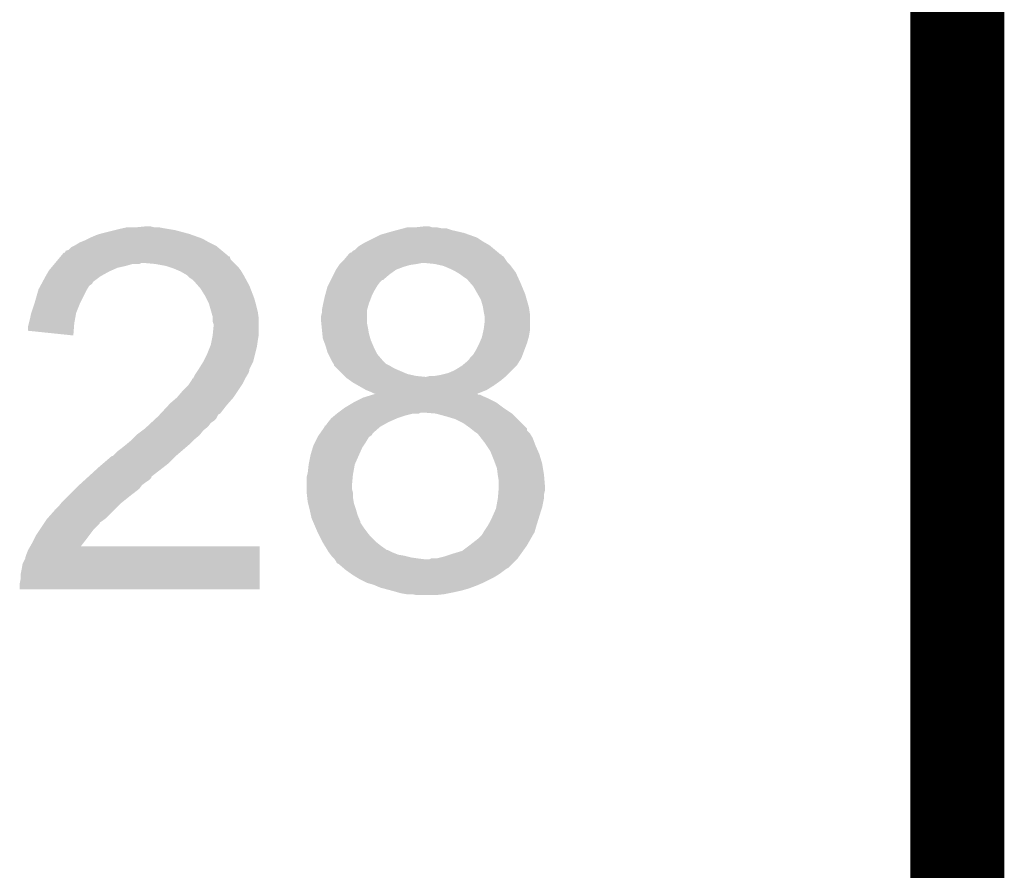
# Model space of a CAD drawing. Extents: x -9 to 122, y -9 to 65.
# Tile 284 of 308: x 118.97 to 121.63, y 33.11 to 35.4. Entities that reach past the tile are written whole.
import ezdxf

# ---------------------------------------------------------------- set-up
doc = ezdxf.new("R2010")
doc.units = 0
doc.layers.add('CLICKER_4_FOR_R7FA4M2A_V100_GKO', color=14, linetype='CONTINUOUS')
doc.layers.add('CLICKER_4_FOR_R7FA4M2A_V100_GTO', color=12, linetype='CONTINUOUS')

msp = doc.modelspace()

# ---------------------------------------------------------------- linework, layer by layer
at = {"layer": 'CLICKER_4_FOR_R7FA4M2A_V100_GKO', "const_width": 0.254}
msp.add_lwpolyline([(121.5009, -4.96062), (121.5009, 60.833)], dxfattribs=at)
at = {"layer": 'CLICKER_4_FOR_R7FA4M2A_V100_GTO'}
for points in [[(119.19712, 34.82848), (119.2276, 34.8361), (119.418736, 34.82848), (119.39016, 34.8361)], [(119.2276, 34.8361), (119.23776, 34.83864), (119.39016, 34.8361), (119.37492, 34.83864)], [(119.23776, 34.83864), (119.24919, 34.84118), (119.37492, 34.83864), (119.35968, 34.84118)], [(119.24919, 34.84118), (119.260622, 34.84372), (119.35968, 34.84118), (119.346982, 34.84372)], [(119.28602, 34.84372), (119.311418, 34.84626), (119.334282, 34.84372), (119.324122, 34.84626)], [(119.96165, 34.828478), (119.97944, 34.83356), (120.16994, 34.828478), (120.14793, 34.83356)], [(119.97944, 34.83356), (119.988972, 34.836102), (120.14793, 34.83356), (120.13692, 34.836102)], [(119.988972, 34.836102), (120.008008, 34.841178), (120.13692, 34.836102), (120.121682, 34.841178)], [(120.008008, 34.841178), (120.008016, 34.84118), (120.121682, 34.841178), (120.108982, 34.84118)], [(120.008016, 34.84118), (120.017542, 34.84372), (120.108982, 34.84118), (120.096282, 34.84372)], [(120.0404, 34.84372), (120.063242, 34.846258), (120.083584, 34.84372), (120.075962, 34.846258)], [(120.063242, 34.846258), (120.063262, 34.84626), (120.075962, 34.846258), (120.063262, 34.84626)], [(119.133618, 34.80308), (119.14632, 34.80816), (119.4816, 34.80308), (119.472712, 34.80816)], [(119.14632, 34.80816), (119.15648, 34.81324), (119.472712, 34.80816), (119.463822, 34.81324)], [(119.15648, 34.81324), (119.16156, 34.81578), (119.463822, 34.81324), (119.45671, 34.81578)], [(119.16156, 34.81578), (119.17934, 34.823402), (119.45671, 34.81578), (119.435368, 34.823402)], [(119.17934, 34.823402), (119.188226, 34.82594), (119.435368, 34.823402), (119.42826, 34.82594)], [(119.188226, 34.82594), (119.19712, 34.82848), (119.42826, 34.82594), (119.418736, 34.82848)], [(119.90324, 34.80308), (119.908322, 34.805622), (120.225186, 34.80308), (120.220738, 34.805622)], [(119.908322, 34.805622), (119.928634, 34.815778), (120.220738, 34.805622), (120.205502, 34.815778)], [(119.928634, 34.815778), (119.943882, 34.823402), (120.205502, 34.815778), (120.184154, 34.823402)], [(119.943882, 34.823402), (119.96165, 34.828478), (120.184154, 34.823402), (120.16994, 34.828478)], [(119.092986, 34.775154), (119.095528, 34.78022), (119.52324, 34.775154), (119.51716, 34.78022)], [(119.095528, 34.78022), (119.103142, 34.782764), (119.51716, 34.78022), (119.514108, 34.782764)], [(119.103142, 34.782764), (119.110764, 34.790382), (119.514108, 34.782764), (119.504964, 34.790382)], [(119.110764, 34.790382), (119.115838, 34.79292), (119.504964, 34.790382), (119.501918, 34.79292)], [(119.115838, 34.79292), (119.120918, 34.79546), (119.501918, 34.79292), (119.49684, 34.79546)], [(119.120918, 34.79546), (119.133618, 34.80308), (119.49684, 34.79546), (119.4816, 34.80308)], [(119.865146, 34.775146), (119.870224, 34.780222), (120.262902, 34.775146), (120.25681, 34.780222)], [(119.870224, 34.780222), (119.8753, 34.782762), (120.25681, 34.780222), (120.25376, 34.782762)], [(119.8753, 34.782762), (119.88292, 34.79038), (120.25376, 34.782762), (120.244616, 34.79038)], [(119.88292, 34.79038), (119.890538, 34.79546), (120.244616, 34.79038), (120.238518, 34.79546)], [(119.890538, 34.79546), (119.90324, 34.80308), (120.238518, 34.79546), (120.225186, 34.80308)], [(119.066734, 34.7472), (119.075198, 34.757358), (119.550182, 34.7472), (119.540024, 34.757358)], [(119.075198, 34.757358), (119.081536, 34.764964), (119.540024, 34.757358), (119.537484, 34.764964)], [(119.081536, 34.764964), (119.081548, 34.76498), (119.537484, 34.764964), (119.534946, 34.76498)], [(119.081548, 34.76498), (119.083668, 34.767522), (119.534946, 34.76498), (119.532398, 34.767522)], [(119.083668, 34.767522), (119.087898, 34.772598), (119.532398, 34.767522), (119.526308, 34.772598)], [(119.087898, 34.772598), (119.090446, 34.77514), (119.526308, 34.772598), (119.523256, 34.77514)], [(119.090446, 34.77514), (119.092986, 34.775154), (119.523256, 34.77514), (119.52324, 34.775154)], [(119.839738, 34.749738), (119.84736, 34.75736), (120.286782, 34.749738), (120.2817, 34.75736)], [(119.84736, 34.75736), (119.853706, 34.764976), (120.2817, 34.75736), (120.27662, 34.764976)], [(119.853706, 34.764976), (119.85582, 34.767514), (120.27662, 34.764976), (120.271554, 34.767514)], [(119.85582, 34.767514), (119.857924, 34.770038), (120.271554, 34.767514), (120.27154, 34.770038)], [(119.857924, 34.770038), (119.857942, 34.77006), (120.27154, 34.770038), (120.269006, 34.77006)], [(119.857942, 34.77006), (119.860058, 34.772598), (120.269006, 34.77006), (120.26596, 34.772598)], [(119.860058, 34.772598), (119.862606, 34.77514), (120.26596, 34.772598), (120.26291, 34.77514)], [(119.862606, 34.77514), (119.865146, 34.775146), (120.26291, 34.77514), (120.262902, 34.775146)], [(119.048348, 34.72434), (119.0498, 34.726878), (119.21236, 34.72434), (119.21807, 34.726878)], [(119.0498, 34.726878), (119.056148, 34.734498), (119.21807, 34.726878), (119.235218, 34.734498)], [(119.056148, 34.734498), (119.060384, 34.73958), (119.235218, 34.734498), (119.258082, 34.73958)], [(119.060384, 34.73958), (119.064616, 34.74466), (119.258082, 34.73958), (119.275856, 34.74466)], [(119.064616, 34.74466), (119.066732, 34.747198), (119.293636, 34.74466), (119.298716, 34.747198)], [(119.066732, 34.747198), (119.066734, 34.7472), (119.298716, 34.747198), (119.308882, 34.7472)], [(119.336822, 34.74466), (119.308882, 34.7472), (119.55272, 34.74466), (119.550182, 34.7472)], [(119.36476, 34.73958), (119.336822, 34.74466), (119.5578, 34.73958), (119.55272, 34.74466)], [(119.372386, 34.737038), (119.36476, 34.73958), (119.56034, 34.737038), (119.5578, 34.73958)], [(119.38762, 34.73196), (119.372386, 34.737038), (119.56415, 34.73196), (119.56034, 34.737038)], [(119.399478, 34.726878), (119.38762, 34.73196), (119.567962, 34.726878), (119.56415, 34.73196)], [(119.4054, 34.72434), (119.399478, 34.726878), (119.569486, 34.72434), (119.567962, 34.726878)], [(119.81815, 34.71672), (119.8245, 34.72942), (119.969278, 34.71672), (119.98706, 34.72942)], [(119.8245, 34.72942), (119.824502, 34.729422), (119.98706, 34.72942), (119.987064, 34.729422)], [(119.824502, 34.729422), (119.829578, 34.737038), (119.987064, 34.729422), (120.007378, 34.737038)], [(119.829578, 34.737038), (119.832966, 34.74212), (120.007378, 34.737038), (120.025162, 34.74212)], [(119.832966, 34.74212), (119.83466, 34.74466), (120.025162, 34.74212), (120.042938, 34.74466)], [(119.83466, 34.74466), (119.834662, 34.744662), (120.042938, 34.74466), (120.042948, 34.744662)], [(119.834662, 34.744662), (119.8372, 34.7472), (120.042948, 34.744662), (120.055642, 34.7472)], [(119.8372, 34.7472), (119.839738, 34.749738), (120.28932, 34.7472), (120.286782, 34.749738)], [(120.0912, 34.74466), (120.0658, 34.7472), (120.29186, 34.74466), (120.28932, 34.7472)], [(120.102636, 34.742118), (120.0912, 34.74466), (120.2944, 34.742118), (120.29186, 34.74466)], [(120.114062, 34.739578), (120.102636, 34.742118), (120.296306, 34.739578), (120.2944, 34.742118)], [(120.13184, 34.73196), (120.114062, 34.739578), (120.30202, 34.73196), (120.296306, 34.739578)], [(120.147078, 34.72434), (120.13184, 34.73196), (120.307734, 34.72434), (120.30202, 34.73196)], [(119.032796, 34.696394), (119.03964, 34.7091), (119.169178, 34.696394), (119.186112, 34.7091)], [(119.03964, 34.7091), (119.04109, 34.71164), (119.186112, 34.7091), (119.189498, 34.71164)], [(119.04109, 34.71164), (119.048348, 34.72434), (119.189498, 34.71164), (119.21236, 34.72434)], [(119.423178, 34.714182), (119.4054, 34.72434), (119.57558, 34.714182), (119.569486, 34.72434)], [(119.42318, 34.71418), (119.423178, 34.714182), (119.57558, 34.71418), (119.57558, 34.714182)], [(119.430798, 34.706562), (119.42318, 34.71418), (119.579736, 34.706562), (119.57558, 34.71418)], [(119.43842, 34.70148), (119.430798, 34.706562), (119.582508, 34.70148), (119.579736, 34.706562)], [(119.440962, 34.69894), (119.43842, 34.70148), (119.583894, 34.69894), (119.582508, 34.70148)], [(119.452076, 34.68624), (119.440962, 34.69894), (119.59082, 34.68624), (119.583894, 34.69894)], [(119.80799, 34.6964), (119.81053, 34.70148), (119.943882, 34.6964), (119.948966, 34.70148)], [(119.81053, 34.70148), (119.810532, 34.701484), (119.948966, 34.70148), (119.951506, 34.701484)], [(119.810532, 34.701484), (119.81815, 34.71672), (119.951506, 34.701484), (119.969278, 34.71672)], [(120.151316, 34.721798), (120.147078, 34.72434), (120.30964, 34.721798), (120.307734, 34.72434)], [(120.15978, 34.71672), (120.151316, 34.721798), (120.31195, 34.71672), (120.30964, 34.721798)], [(120.16994, 34.7091), (120.15978, 34.71672), (120.315414, 34.7091), (120.31195, 34.71672)], [(120.177562, 34.704018), (120.16994, 34.7091), (120.317724, 34.704018), (120.315414, 34.7091)], [(120.1801, 34.70148), (120.177562, 34.704018), (120.318878, 34.70148), (120.317724, 34.704018)], [(120.186632, 34.69386), (120.1801, 34.70148), (120.32234, 34.69386), (120.318878, 34.70148)], [(119.0117, 34.64052), (119.021132, 34.67354), (119.13489, 34.64052), (119.1514, 34.67354)], [(119.021132, 34.67354), (119.02186, 34.676082), (119.1514, 34.67354), (119.152924, 34.676082)], [(119.02186, 34.676082), (119.027326, 34.686236), (119.152924, 34.676082), (119.159016, 34.686236)], [(119.027326, 34.686236), (119.030064, 34.69132), (119.159016, 34.686236), (119.166636, 34.69132)], [(119.030064, 34.69132), (119.032796, 34.696394), (119.166636, 34.69132), (119.169178, 34.696394)], [(119.45874, 34.678622), (119.452076, 34.68624), (119.593752, 34.678622), (119.59082, 34.68624)], [(119.47144, 34.658298), (119.45874, 34.678622), (119.601568, 34.658298), (119.593752, 34.678622)], [(119.794712, 34.6583), (119.798868, 34.673538), (119.92102, 34.6583), (119.92864, 34.673538)], [(119.798868, 34.673538), (119.80164, 34.6837), (119.92864, 34.673538), (119.934736, 34.6837)], [(119.80164, 34.6837), (119.80291, 34.68624), (119.934736, 34.6837), (119.93626, 34.68624)], [(119.80291, 34.68624), (119.80799, 34.6964), (119.93626, 34.68624), (119.943882, 34.6964)], [(120.195342, 34.683698), (120.186632, 34.69386), (120.326576, 34.683698), (120.32234, 34.69386)], [(120.206954, 34.66338), (120.195342, 34.683698), (120.335042, 34.66338), (120.326576, 34.683698)], [(119.47398, 34.653222), (119.47144, 34.658298), (119.60352, 34.653222), (119.601568, 34.658298)], [(119.4816, 34.63798), (119.47398, 34.653222), (119.607876, 34.63798), (119.60352, 34.653222)], [(119.790068, 34.63798), (119.79402, 34.65576), (119.9134, 34.63798), (119.920066, 34.65576)], [(119.79402, 34.65576), (119.794712, 34.6583), (119.920066, 34.65576), (119.92102, 34.6583)], [(120.215662, 34.648138), (120.206954, 34.66338), (120.339396, 34.648138), (120.335042, 34.66338)], [(120.22074, 34.63036), (120.215662, 34.648138), (120.344474, 34.63036), (120.339396, 34.648138)], [(119.002386, 34.612578), (119.010852, 34.63798), (119.12346, 34.612578), (119.13362, 34.63798)], [(119.010852, 34.63798), (119.0117, 34.64052), (119.13362, 34.63798), (119.13489, 34.64052)], [(119.482326, 34.63544), (119.4816, 34.63798), (119.6086, 34.63544), (119.607876, 34.63798)], [(119.488134, 34.615118), (119.482326, 34.63544), (119.61368, 34.615118), (119.6086, 34.63544)], [(119.7864, 34.620204), (119.78894, 34.6329), (119.90832, 34.620204), (119.911948, 34.6329)], [(119.7864, 34.620202), (119.7864, 34.620204), (119.90832, 34.620202), (119.90832, 34.620204)], [(119.7864, 34.612582), (119.7864, 34.620202), (119.90832, 34.612582), (119.90832, 34.620202)], [(119.78894, 34.6329), (119.790068, 34.63798), (119.911948, 34.6329), (119.9134, 34.63798)], [(120.221164, 34.627818), (120.22074, 34.63036), (120.3452, 34.627818), (120.344474, 34.63036)], [(120.22328, 34.61512), (120.221164, 34.627818), (120.347014, 34.61512), (120.3452, 34.627818)], [(118.995824, 34.58464), (118.999, 34.59734), (119.11838, 34.58464), (119.120688, 34.59734)], [(118.999, 34.59734), (119.001542, 34.61004), (119.120688, 34.59734), (119.122998, 34.61004)], [(119.001542, 34.61004), (119.002386, 34.612578), (119.122998, 34.61004), (119.12346, 34.612578)], [(119.49176, 34.602424), (119.488134, 34.615118), (119.615494, 34.602424), (119.61368, 34.615118)], [(119.49176, 34.597338), (119.49176, 34.602424), (119.61622, 34.597338), (119.615494, 34.602424)], [(119.49176, 34.589724), (119.49176, 34.597338), (119.61622, 34.589724), (119.61622, 34.597338)], [(119.78386, 34.602422), (119.7864, 34.612582), (119.90832, 34.602422), (119.90832, 34.612582)], [(119.78386, 34.594798), (119.78386, 34.602422), (119.90832, 34.594798), (119.90832, 34.602422)], [(119.784876, 34.584642), (119.78386, 34.594798), (119.90832, 34.584642), (119.90832, 34.594798)], [(120.224298, 34.610038), (120.22328, 34.61512), (120.34774, 34.610038), (120.347014, 34.61512)], [(120.22582, 34.602418), (120.224298, 34.610038), (120.34774, 34.602418), (120.34774, 34.610038)], [(120.22582, 34.58972), (120.22582, 34.602418), (120.34774, 34.58972), (120.34774, 34.602418)], [(118.99392, 34.577022), (118.995824, 34.58464), (119.117788, 34.577022), (119.11838, 34.58464)], [(118.99392, 34.56434), (118.99392, 34.577022), (119.116804, 34.56434), (119.117788, 34.577022)], [(119.494298, 34.582102), (119.49176, 34.589724), (119.61622, 34.582102), (119.61622, 34.589724)], [(119.492014, 34.554158), (119.4943, 34.577018), (119.61622, 34.554158), (119.61622, 34.577018)], [(119.4943, 34.577018), (119.494298, 34.582102), (119.61622, 34.577018), (119.61622, 34.582102)], [(119.786146, 34.57194), (119.784876, 34.584642), (119.91086, 34.57194), (119.90832, 34.584642)], [(119.787672, 34.5567), (119.786146, 34.57194), (119.9134, 34.5567), (119.91086, 34.57194)], [(120.222148, 34.564318), (120.22328, 34.569402), (120.34774, 34.564318), (120.34774, 34.569402)], [(120.22328, 34.569402), (120.22582, 34.58972), (120.34774, 34.569402), (120.34774, 34.58972)], [(119.115818, 34.551622), (118.99392, 34.56434), (119.115818, 34.551622), (119.116804, 34.56434)], [(119.48922, 34.53892), (119.49176, 34.551618), (119.61368, 34.53892), (119.615796, 34.551618)], [(119.49176, 34.551618), (119.492014, 34.554158), (119.615796, 34.551618), (119.61622, 34.554158)], [(119.78894, 34.544002), (119.787672, 34.5567), (119.917028, 34.544002), (119.9134, 34.5567)], [(119.790846, 34.53892), (119.78894, 34.544002), (119.918478, 34.53892), (119.917028, 34.544002)], [(120.211668, 34.5313), (120.218198, 34.546538), (120.34012, 34.5313), (120.344474, 34.546538)], [(120.218198, 34.546538), (120.218762, 34.549078), (120.344474, 34.546538), (120.3452, 34.549078)], [(120.218762, 34.549078), (120.222148, 34.564318), (120.3452, 34.549078), (120.34774, 34.564318)], [(119.47652, 34.50082), (119.484646, 34.52114), (119.60606, 34.50082), (119.61114, 34.52114)], [(119.484646, 34.52114), (119.48668, 34.526222), (119.61114, 34.52114), (119.611866, 34.526222)], [(119.48668, 34.526222), (119.48922, 34.53892), (119.611866, 34.526222), (119.61368, 34.53892)], [(119.79656, 34.52368), (119.790846, 34.53892), (119.925012, 34.52368), (119.918478, 34.53892)], [(119.797286, 34.52114), (119.79656, 34.52368), (119.9261, 34.52114), (119.925012, 34.52368)], [(119.801638, 34.505902), (119.797286, 34.52114), (119.93372, 34.505902), (119.9261, 34.52114)], [(120.195338, 34.500818), (120.20296, 34.513522), (120.328688, 34.500818), (120.333452, 34.513522)], [(120.20296, 34.513522), (120.21058, 34.52876), (120.333452, 34.513522), (120.339166, 34.52876)], [(120.21058, 34.52876), (120.211668, 34.5313), (120.339166, 34.52876), (120.34012, 34.5313)], [(119.466358, 34.4805), (119.47652, 34.50082), (119.60098, 34.4805), (119.60606, 34.50082)], [(119.804178, 34.500824), (119.801638, 34.505902), (119.936258, 34.500824), (119.93372, 34.505902)], [(119.813072, 34.48304), (119.804178, 34.500824), (119.9515, 34.48304), (119.936258, 34.500824)], [(120.182638, 34.485578), (120.186024, 34.490658), (120.321702, 34.485578), (120.324878, 34.490658)], [(120.186024, 34.490658), (120.18772, 34.4932), (120.324878, 34.490658), (120.32583, 34.4932)], [(120.18772, 34.4932), (120.195338, 34.500818), (120.32583, 34.4932), (120.328688, 34.500818)], [(119.451964, 34.457638), (119.453656, 34.460176), (119.590818, 34.457638), (119.59082, 34.460176)], [(119.453656, 34.460176), (119.45366, 34.46018), (119.59082, 34.460176), (119.59082, 34.46018)], [(119.45366, 34.46018), (119.466356, 34.480498), (119.59082, 34.46018), (119.60098, 34.480498)], [(119.466356, 34.480498), (119.466358, 34.4805), (119.60098, 34.480498), (119.60098, 34.4805)], [(119.81434, 34.480502), (119.813072, 34.48304), (119.95404, 34.480502), (119.9515, 34.48304)], [(119.817726, 34.475422), (119.81434, 34.480502), (119.95912, 34.475422), (119.95404, 34.480502)], [(119.819416, 34.472886), (119.817726, 34.475422), (119.964192, 34.472886), (119.95912, 34.475422)], [(119.81942, 34.470346), (119.819416, 34.472886), (119.96927, 34.470346), (119.964192, 34.472886)], [(119.819426, 34.47034), (119.81942, 34.470346), (119.96928, 34.47034), (119.96927, 34.470346)], [(119.827046, 34.46272), (119.819426, 34.47034), (119.98198, 34.46272), (119.96928, 34.47034)], [(119.84228, 34.447482), (119.827046, 34.46272), (120.017538, 34.447482), (119.98198, 34.46272)], [(120.14454, 34.45764), (120.164854, 34.470338), (120.29948, 34.45764), (120.312178, 34.470338)], [(120.164854, 34.470338), (120.164858, 34.47034), (120.312178, 34.470338), (120.312178, 34.47034)], [(120.164858, 34.47034), (120.1801, 34.48304), (120.312178, 34.47034), (120.320116, 34.48304)], [(120.1801, 34.48304), (120.182638, 34.485578), (120.320116, 34.48304), (120.321702, 34.485578)], [(119.43588, 34.432244), (119.435902, 34.43478), (119.57812, 34.432244), (119.579388, 34.43478)], [(119.435902, 34.43478), (119.438426, 34.434794), (119.579388, 34.43478), (119.579396, 34.434794)], [(119.438426, 34.434794), (119.439688, 34.43732), (119.579396, 34.434794), (119.58066, 34.43732)], [(119.439688, 34.43732), (119.443502, 34.444942), (119.58066, 34.43732), (119.585232, 34.444942)], [(119.443502, 34.444942), (119.446884, 34.450018), (119.585232, 34.444942), (119.58828, 34.450018)], [(119.446884, 34.450018), (119.451964, 34.457638), (119.58828, 34.450018), (119.590818, 34.457638)], [(119.847362, 34.4424), (119.84228, 34.447482), (120.0404, 34.4424), (120.017538, 34.447482)], [(119.849902, 34.43986), (119.847362, 34.4424), (120.0658, 34.43986), (120.0404, 34.4424)], [(119.852438, 34.437322), (119.849902, 34.43986), (120.278146, 34.437322), (120.281192, 34.43986)], [(119.863108, 34.4297), (119.852438, 34.437322), (120.269, 34.4297), (120.278146, 34.437322)], [(120.068338, 34.43986), (120.078498, 34.4424), (120.281192, 34.43986), (120.28424, 34.4424)], [(120.091198, 34.4424), (120.10644, 34.44494), (120.28424, 34.4424), (120.28678, 34.44494)], [(120.10644, 34.44494), (120.126758, 34.45002), (120.28678, 34.44494), (120.29186, 34.45002)], [(120.126758, 34.45002), (120.14454, 34.45764), (120.29186, 34.45002), (120.29948, 34.45764)], [(119.410478, 34.40176), (119.42572, 34.417), (119.559492, 34.40176), (119.569652, 34.417)], [(119.42572, 34.417), (119.429104, 34.422078), (119.569652, 34.417), (119.573038, 34.422078)], [(119.429104, 34.422078), (119.43588, 34.432244), (119.573038, 34.422078), (119.57812, 34.432244)], [(119.870218, 34.42462), (119.863108, 34.4297), (120.261888, 34.42462), (120.269, 34.4297)], [(119.883554, 34.417), (119.870218, 34.42462), (120.25122, 34.417), (120.261888, 34.42462)], [(119.905778, 34.4043), (119.883554, 34.417), (120.2309, 34.4043), (120.25122, 34.417)], [(119.37746, 34.368742), (119.395238, 34.383978), (119.534304, 34.368742), (119.54764, 34.383978)], [(119.395238, 34.383978), (119.395242, 34.38398), (119.54764, 34.383978), (119.54764, 34.38398)], [(119.395242, 34.38398), (119.410478, 34.40176), (119.54764, 34.38398), (119.559492, 34.40176)], [(119.87276, 34.37128), (119.893078, 34.38144), (120.256298, 34.37128), (120.23598, 34.38144)], [(119.893078, 34.38144), (119.898162, 34.383982), (120.23598, 34.38144), (120.23005, 34.383982)], [(119.898162, 34.383982), (119.914592, 34.38906), (120.23005, 34.383982), (120.2182, 34.38906)], [(119.91848, 34.39922), (119.905778, 34.4043), (120.21824, 34.39922), (120.2309, 34.4043)], [(119.914592, 34.38906), (119.922806, 34.391598), (120.2182, 34.38906), (120.213124, 34.391598)], [(119.928636, 34.394142), (119.91848, 34.39922), (120.205588, 34.394142), (120.21824, 34.39922)], [(119.922806, 34.391598), (119.922812, 34.3916), (120.213124, 34.391598), (120.208046, 34.3916)], [(119.922812, 34.3916), (119.930954, 34.394116), (120.208046, 34.3916), (120.205524, 34.394116)], [(119.931032, 34.39414), (119.928636, 34.394142), (120.205582, 34.39414), (120.205588, 34.394142)], [(119.930954, 34.394116), (119.931032, 34.39414), (120.205524, 34.394116), (120.205582, 34.39414)], [(119.351512, 34.340798), (119.372742, 34.363662), (119.512074, 34.340798), (119.52986, 34.363662)], [(119.372742, 34.363662), (119.37746, 34.368742), (119.52986, 34.363662), (119.534304, 34.368742)], [(119.830426, 34.34334), (119.847358, 34.35604), (120.29567, 34.34334), (120.27662, 34.35604)], [(119.847358, 34.35604), (119.847362, 34.356042), (120.27662, 34.35604), (120.276618, 34.356042)], [(119.847362, 34.356042), (119.872756, 34.371278), (120.276618, 34.356042), (120.2563, 34.371278)], [(119.872756, 34.371278), (119.87276, 34.37128), (120.2563, 34.371278), (120.256298, 34.37128)], [(119.330762, 34.32048), (119.338968, 34.3281), (119.4943, 34.32048), (119.501918, 34.3281)], [(119.338968, 34.3281), (119.34444, 34.33318), (119.501918, 34.3281), (119.504458, 34.33318)], [(119.34444, 34.33318), (119.34915, 34.338254), (119.504458, 34.33318), (119.506998, 34.338254)], [(119.34915, 34.338254), (119.351512, 34.340798), (119.506998, 34.338254), (119.512074, 34.340798)], [(119.803672, 34.31794), (119.8118, 34.3281), (119.966738, 34.31794), (119.9896, 34.3281)], [(119.8118, 34.3281), (119.811802, 34.328102), (119.9896, 34.3281), (119.989606, 34.328102)], [(119.811802, 34.328102), (119.82094, 34.335718), (119.989606, 34.328102), (120.01246, 34.335718)], [(119.82094, 34.335718), (119.82704, 34.3408), (120.01246, 34.335718), (120.032782, 34.3408)], [(119.82704, 34.3408), (119.827042, 34.340802), (120.032782, 34.3408), (120.048024, 34.340802)], [(119.827042, 34.340802), (119.830426, 34.34334), (120.048024, 34.340802), (120.053104, 34.34334)], [(120.093742, 34.3408), (120.06326, 34.34334), (120.29948, 34.3408), (120.29567, 34.34334)], [(120.09375, 34.340798), (120.093742, 34.3408), (120.299482, 34.340798), (120.29948, 34.3408)], [(120.12168, 34.33318), (120.09375, 34.340798), (120.3071, 34.33318), (120.299482, 34.340798)], [(120.14708, 34.32556), (120.12168, 34.33318), (120.314718, 34.32556), (120.3071, 34.33318)], [(119.302104, 34.295078), (119.308882, 34.300162), (119.466358, 34.295078), (119.472712, 34.300162)], [(119.308882, 34.300162), (119.314348, 34.305238), (119.472712, 34.300162), (119.479058, 34.305238)], [(119.314348, 34.305238), (119.32529, 34.315398), (119.479058, 34.305238), (119.486678, 34.315398)], [(119.32529, 34.315398), (119.330762, 34.32048), (119.486678, 34.315398), (119.4943, 34.32048)], [(119.781574, 34.287462), (119.794018, 34.305242), (119.923562, 34.287462), (119.943882, 34.305242)], [(119.794018, 34.305242), (119.79402, 34.305244), (119.943882, 34.305242), (119.943884, 34.305244)], [(119.79402, 34.305244), (119.794042, 34.30778), (119.943884, 34.305244), (119.94845, 34.30778)], [(119.794042, 34.30778), (119.796564, 34.307788), (119.94845, 34.30778), (119.948464, 34.307788)], [(119.796564, 34.307788), (119.80164, 34.3154), (119.948464, 34.307788), (119.962166, 34.3154)], [(119.80164, 34.3154), (119.803672, 34.31794), (119.962166, 34.3154), (119.966738, 34.31794)], [(120.1674, 34.315398), (120.14708, 34.32556), (120.32488, 34.315398), (120.314718, 34.32556)], [(120.18518, 34.3027), (120.1674, 34.315398), (120.337576, 34.3027), (120.32488, 34.315398)], [(120.188364, 34.300154), (120.18518, 34.3027), (120.34012, 34.300154), (120.337576, 34.3027)], [(120.194714, 34.295074), (120.188364, 34.300154), (120.340126, 34.295074), (120.34012, 34.300154)], [(119.273322, 34.269682), (119.286018, 34.282378), (119.440962, 34.269682), (119.456198, 34.282378)], [(119.286018, 34.282378), (119.288562, 34.28492), (119.456198, 34.282378), (119.45823, 34.28492)], [(119.288562, 34.28492), (119.302104, 34.295078), (119.45823, 34.28492), (119.466358, 34.295078)], [(119.768618, 34.264598), (119.774972, 34.277302), (119.90578, 34.264598), (119.913402, 34.277302)], [(119.774972, 34.277302), (119.776242, 34.27984), (119.913402, 34.277302), (119.917206, 34.27984)], [(119.776242, 34.27984), (119.778022, 34.282386), (119.917206, 34.27984), (119.921022, 34.282386)], [(119.778022, 34.282386), (119.781574, 34.287462), (119.921022, 34.282386), (119.923562, 34.287462)], [(120.19788, 34.29254), (120.194714, 34.295074), (120.34266, 34.29254), (120.340126, 34.295074)], [(120.205502, 34.287458), (120.19788, 34.29254), (120.347742, 34.287458), (120.34266, 34.29254)], [(120.20804, 34.284918), (120.205502, 34.287458), (120.349268, 34.284918), (120.347742, 34.287458)], [(120.21594, 34.274762), (120.20804, 34.284918), (120.35536, 34.274762), (120.349268, 34.284918)], [(120.22582, 34.26206), (120.21594, 34.274762), (120.360124, 34.26206), (120.35536, 34.274762)], [(119.235222, 34.2392), (119.24538, 34.24682), (119.407514, 34.2392), (119.416404, 34.24682)], [(119.24538, 34.24682), (119.25808, 34.25698), (119.416404, 34.24682), (119.42826, 34.25698)], [(119.25808, 34.25698), (119.273318, 34.269678), (119.42826, 34.25698), (119.440958, 34.269678)], [(119.273318, 34.269678), (119.273322, 34.269682), (119.440958, 34.269678), (119.440962, 34.269682)], [(119.75592, 34.22904), (119.762016, 34.249362), (119.88659, 34.22904), (119.895622, 34.249362)], [(119.762016, 34.249362), (119.76354, 34.25444), (119.895622, 34.249362), (119.899006, 34.25444)], [(119.76354, 34.25444), (119.768618, 34.264598), (119.899006, 34.25444), (119.90578, 34.264598)], [(120.2309, 34.25444), (120.22582, 34.26206), (120.36298, 34.25444), (120.360124, 34.26206)], [(120.24106, 34.2392), (120.2309, 34.25444), (120.369756, 34.2392), (120.36298, 34.25444)], [(119.196274, 34.20618), (119.219986, 34.2265), (119.372378, 34.20618), (119.392698, 34.2265)], [(119.219986, 34.2265), (119.220832, 34.226502), (119.392698, 34.2265), (119.3927, 34.226502)], [(119.220832, 34.226502), (119.222526, 34.226506), (119.3927, 34.226502), (119.392704, 34.226506)], [(119.222526, 34.226506), (119.235222, 34.2392), (119.392704, 34.226506), (119.407514, 34.2392)], [(119.75084, 34.203642), (119.75592, 34.22904), (119.875302, 34.203642), (119.88659, 34.22904)], [(120.244108, 34.23158), (120.24106, 34.2392), (120.373142, 34.23158), (120.369756, 34.2392)], [(120.25122, 34.2138), (120.244108, 34.23158), (120.378476, 34.2138), (120.373142, 34.23158)], [(119.156702, 34.170612), (119.18442, 34.19602), (119.32666, 34.170612), (119.359318, 34.19602)], [(119.18442, 34.19602), (119.196274, 34.20618), (119.359318, 34.19602), (119.372378, 34.20618)], [(119.7483, 34.180782), (119.75084, 34.203638), (119.871144, 34.180782), (119.8753, 34.203638)], [(119.75084, 34.203638), (119.75084, 34.203642), (119.8753, 34.203638), (119.875302, 34.203642)], [(120.254078, 34.20618), (120.25122, 34.2138), (120.38076, 34.20618), (120.378476, 34.2138)], [(120.25884, 34.193478), (120.254078, 34.20618), (120.382878, 34.193478), (120.38076, 34.20618)], [(119.145558, 34.16046), (119.153932, 34.168074), (119.31904, 34.16046), (119.326654, 34.168074)], [(119.153932, 34.168074), (119.15394, 34.16808), (119.326654, 34.168074), (119.326654, 34.16808)], [(119.15394, 34.16808), (119.156702, 34.170612), (119.326654, 34.16808), (119.32666, 34.170612)], [(119.74576, 34.170622), (119.747028, 34.1757), (119.869758, 34.170622), (119.87022, 34.1757)], [(119.74576, 34.14776), (119.74576, 34.170622), (119.86768, 34.14776), (119.869758, 34.170622)], [(119.747028, 34.1757), (119.7483, 34.180782), (119.87022, 34.1757), (119.871144, 34.180782)], [(120.261064, 34.175702), (120.25884, 34.193478), (120.38584, 34.175702), (120.382878, 34.193478)], [(120.26138, 34.17316), (120.261064, 34.175702), (120.386052, 34.17316), (120.38584, 34.175702)], [(120.26392, 34.157918), (120.26138, 34.17316), (120.387322, 34.157918), (120.386052, 34.17316)], [(119.120918, 34.137598), (119.126, 34.14268), (119.293638, 34.137598), (119.297448, 34.14268)], [(119.126, 34.14268), (119.131584, 34.147758), (119.297448, 34.14268), (119.301258, 34.147758)], [(119.131584, 34.147758), (119.13997, 34.15538), (119.301258, 34.147758), (119.31142, 34.15538)], [(119.13997, 34.15538), (119.145558, 34.16046), (119.31142, 34.15538), (119.31904, 34.16046)], [(119.74576, 34.137602), (119.74576, 34.14776), (119.86768, 34.137602), (119.86768, 34.14776)], [(120.263072, 34.132518), (120.26392, 34.14268), (120.38838, 34.132518), (120.38838, 34.14268)], [(120.26392, 34.145222), (120.26392, 34.157918), (120.38838, 34.145222), (120.387322, 34.157918)], [(120.26392, 34.14268), (120.26392, 34.145222), (120.38838, 34.14268), (120.38838, 34.145222)], [(119.08536, 34.10204), (119.10314, 34.11982), (119.248554, 34.10204), (119.27078, 34.11982)], [(119.10314, 34.11982), (119.120918, 34.137598), (119.27078, 34.11982), (119.293638, 34.137598)], [(119.74576, 34.127442), (119.74576, 34.137602), (119.87022, 34.127442), (119.86768, 34.137602)], [(119.74576, 34.124902), (119.74576, 34.127442), (119.87022, 34.124902), (119.87022, 34.127442)], [(119.74689, 34.114742), (119.74576, 34.124902), (119.87022, 34.114742), (119.87022, 34.124902)], [(119.7483, 34.102042), (119.74689, 34.114742), (119.872338, 34.102042), (119.87022, 34.114742)], [(120.26138, 34.1122), (120.262226, 34.122358), (120.38584, 34.1122), (120.38584, 34.122358)], [(120.262226, 34.122358), (120.263072, 34.132518), (120.38584, 34.122358), (120.38838, 34.132518)], [(119.067586, 34.081726), (119.075202, 34.089342), (119.227604, 34.081726), (119.23522, 34.089342)], [(119.075202, 34.089342), (119.083328, 34.0995), (119.23522, 34.089342), (119.24538, 34.0995)], [(119.083328, 34.0995), (119.08536, 34.10204), (119.24538, 34.0995), (119.248554, 34.10204)], [(119.748936, 34.0995), (119.7483, 34.102042), (119.87276, 34.0995), (119.872338, 34.102042)], [(119.752746, 34.08426), (119.748936, 34.0995), (119.87784, 34.08426), (119.87276, 34.0995)], [(120.25676, 34.0868), (120.261378, 34.112198), (120.380758, 34.0868), (120.38584, 34.112198)], [(120.261378, 34.112198), (120.26138, 34.1122), (120.38584, 34.112198), (120.38584, 34.1122)], [(119.046976, 34.05886), (119.06504, 34.079186), (119.204738, 34.05886), (119.225064, 34.079186)], [(119.06504, 34.079186), (119.065062, 34.08172), (119.225064, 34.079186), (119.227598, 34.08172)], [(119.065062, 34.08172), (119.067586, 34.081726), (119.227598, 34.08172), (119.227604, 34.081726)], [(119.75338, 34.08172), (119.752746, 34.08426), (119.878566, 34.08172), (119.87784, 34.08426)], [(119.756768, 34.06648), (119.75338, 34.08172), (119.882918, 34.06648), (119.878566, 34.08172)], [(119.75846, 34.058862), (119.756768, 34.06648), (119.886184, 34.058862), (119.882918, 34.06648)], [(120.235978, 34.041078), (120.24614, 34.0614), (120.3663, 34.041078), (120.372552, 34.0614)], [(120.24614, 34.0614), (120.250654, 34.07156), (120.372552, 34.0614), (120.37568, 34.07156)], [(120.250654, 34.07156), (120.256298, 34.084258), (120.37568, 34.07156), (120.37991, 34.084258)], [(120.256298, 34.084258), (120.25676, 34.0868), (120.37991, 34.084258), (120.380758, 34.0868)], [(119.024398, 34.025838), (119.03625, 34.043614), (119.16918, 34.025838), (119.186954, 34.043614)], [(119.03625, 34.043614), (119.03794, 34.04615), (119.186954, 34.043614), (119.18696, 34.04615)], [(119.03794, 34.04615), (119.041334, 34.05124), (119.18696, 34.04615), (119.19458, 34.05124)], [(119.041334, 34.05124), (119.044722, 34.056322), (119.19458, 34.05124), (119.201354, 34.056322)], [(119.044722, 34.056322), (119.046976, 34.05886), (119.201354, 34.056322), (119.204738, 34.05886)], [(119.762814, 34.048704), (119.75846, 34.058862), (119.890538, 34.048704), (119.886184, 34.058862)], [(119.763902, 34.046164), (119.762814, 34.048704), (119.89054, 34.046164), (119.890538, 34.048704)], [(119.770436, 34.03092), (119.763902, 34.046164), (119.9007, 34.03092), (119.89054, 34.046164)], [(120.22582, 34.025842), (120.234284, 34.03854), (120.361892, 34.025842), (120.36552, 34.03854)], [(120.234284, 34.03854), (120.235978, 34.041078), (120.36552, 34.03854), (120.3663, 34.041078)], [(119.0117, 34.00552), (119.014242, 34.010602), (119.15394, 34.00552), (119.15775, 34.010602)], [(119.014242, 34.010602), (119.024398, 34.025838), (119.15775, 34.010602), (119.16918, 34.025838)], [(119.7737, 34.0233), (119.770436, 34.03092), (119.906416, 34.0233), (119.9007, 34.03092)], [(119.77497, 34.02076), (119.7737, 34.0233), (119.90832, 34.02076), (119.906416, 34.0233)], [(119.78132, 34.008062), (119.77497, 34.02076), (119.918478, 34.008062), (119.90832, 34.02076)], [(119.78767, 33.99536), (119.78132, 34.008062), (119.93118, 33.99536), (119.918478, 34.008062)], [(120.208038, 34.00298), (120.218198, 34.013138), (120.35028, 34.00298), (120.356084, 34.013138)], [(120.218198, 34.013138), (120.222768, 34.020758), (120.356084, 34.013138), (120.36044, 34.020758)], [(120.222768, 34.020758), (120.22582, 34.025842), (120.36044, 34.020758), (120.361892, 34.025842)], [(118.99392, 33.972502), (118.999712, 33.982638), (119.618758, 33.972502), (119.61876, 33.982638)], [(118.999712, 33.982638), (118.999724, 33.98266), (119.61876, 33.982638), (119.136204, 33.98266)], [(118.999724, 33.98266), (119.00408, 33.99028), (119.136204, 33.98266), (119.142116, 33.99028)], [(119.00408, 33.99028), (119.0117, 34.00552), (119.142116, 33.99028), (119.15394, 34.00552)], [(119.78894, 33.99282), (119.78767, 33.99536), (119.934356, 33.99282), (119.93118, 33.99536)], [(119.793512, 33.9852), (119.78894, 33.99282), (119.94388, 33.9852), (119.934356, 33.99282)], [(119.80113, 33.972504), (119.793512, 33.9852), (119.961654, 33.972504), (119.94388, 33.9852)], [(120.164858, 33.969958), (120.185176, 33.985198), (120.329232, 33.969958), (120.34012, 33.985198)], [(120.185176, 33.985198), (120.18518, 33.9852), (120.34012, 33.985198), (120.34012, 33.9852)], [(120.18518, 33.9852), (120.208038, 34.00298), (120.34012, 33.9852), (120.35028, 34.00298)], [(118.986302, 33.952182), (118.98884, 33.9598), (119.618754, 33.952182), (119.618754, 33.9598)], [(118.98884, 33.9598), (118.99392, 33.972502), (119.618754, 33.9598), (119.618758, 33.972502)], [(119.801132, 33.9725), (119.80113, 33.972504), (119.964196, 33.9725), (119.961654, 33.972504)], [(119.804178, 33.967422), (119.801132, 33.9725), (119.974356, 33.967422), (119.964196, 33.9725)], [(119.806086, 33.96488), (119.804178, 33.967422), (119.97944, 33.96488), (119.974356, 33.967422)], [(119.809896, 33.959802), (119.806086, 33.96488), (119.992138, 33.959802), (119.97944, 33.96488)], [(119.8118, 33.957262), (119.809896, 33.959802), (120.00737, 33.957262), (119.992138, 33.959802)], [(119.811802, 33.95726), (119.8118, 33.957262), (120.00738, 33.95726), (120.00737, 33.957262)], [(119.816882, 33.95218), (119.811802, 33.95726), (120.0277, 33.95218), (120.00738, 33.95726)], [(120.096278, 33.94964), (120.1166, 33.954722), (120.314718, 33.94964), (120.318348, 33.954722)], [(120.1166, 33.954722), (120.13946, 33.96234), (120.318348, 33.954722), (120.32379, 33.96234)], [(120.13946, 33.96234), (120.164858, 33.969958), (120.32379, 33.96234), (120.329232, 33.969958)], [(118.97614, 33.91916), (118.978682, 33.934402), (119.618748, 33.91916), (119.61875, 33.934402)], [(118.978682, 33.934402), (118.9863, 33.949644), (119.61875, 33.934402), (119.618752, 33.949644)], [(118.9863, 33.949644), (118.986302, 33.952182), (119.618752, 33.949644), (119.618754, 33.952182)], [(119.819418, 33.949642), (119.816882, 33.95218), (120.045466, 33.949642), (120.0277, 33.95218)], [(119.81942, 33.94964), (119.819418, 33.949642), (120.04548, 33.94964), (120.045466, 33.949642)], [(119.821114, 33.9471), (119.81942, 33.94964), (120.0658, 33.9471), (120.04548, 33.94964)], [(119.824498, 33.942022), (119.821114, 33.9471), (120.3071, 33.942022), (120.312178, 33.9471)], [(119.827038, 33.936946), (119.824498, 33.942022), (120.302024, 33.936946), (120.3071, 33.942022)], [(119.832116, 33.934402), (119.827038, 33.936946), (120.29948, 33.934402), (120.302024, 33.936946)], [(119.843976, 33.924238), (119.832116, 33.934402), (120.289316, 33.924238), (120.29948, 33.934402)], [(120.075956, 33.9471), (120.081036, 33.949638), (120.312178, 33.9471), (120.314718, 33.949638)], [(120.081036, 33.949638), (120.096278, 33.94964), (120.314718, 33.949638), (120.314718, 33.94964)], [(118.9736, 33.906462), (118.97614, 33.91916), (119.618744, 33.906462), (119.618748, 33.91916)], [(118.9736, 33.893762), (118.9736, 33.906462), (119.618742, 33.893762), (119.618744, 33.906462)], [(119.84694, 33.921698), (119.843976, 33.924238), (120.28424, 33.921698), (120.289316, 33.924238)], [(119.8499, 33.91916), (119.84694, 33.921698), (120.280854, 33.91916), (120.28424, 33.921698)], [(119.867682, 33.90646), (119.8499, 33.91916), (120.26392, 33.90646), (120.280854, 33.91916)], [(119.867686, 33.906458), (119.867682, 33.90646), (120.263918, 33.906458), (120.26392, 33.90646)], [(119.879874, 33.89884), (119.867686, 33.906458), (120.25122, 33.89884), (120.263918, 33.906458)], [(118.97106, 33.881062), (118.9736, 33.893762), (119.61874, 33.881062), (119.618742, 33.893762)], [(118.97106, 33.865842), (118.97106, 33.881062), (119.618738, 33.865842), (119.61874, 33.881062)], [(119.888002, 33.89376), (119.879874, 33.89884), (120.24106, 33.89376), (120.25122, 33.89884)], [(119.90832, 33.8836), (119.888002, 33.89376), (120.22074, 33.8836), (120.24106, 33.89376)], [(119.9261, 33.878522), (119.90832, 33.8836), (120.20889, 33.878522), (120.22074, 33.8836)], [(119.93203, 33.87598), (119.9261, 33.878522), (120.20296, 33.87598), (120.20889, 33.878522)], [(119.943878, 33.8709), (119.93203, 33.87598), (120.18941, 33.8709), (120.20296, 33.87598)], [(119.618738, 33.86582), (118.97106, 33.865842), (119.618738, 33.86582), (119.618738, 33.865842)], [(119.953396, 33.868362), (119.943878, 33.8709), (120.182642, 33.868362), (120.18941, 33.8709)], [(119.972456, 33.86328), (119.953396, 33.868362), (120.164862, 33.86328), (120.182642, 33.868362)], [(119.98198, 33.86074), (119.972456, 33.86328), (120.15343, 33.86074), (120.164862, 33.86328)], [(119.99087, 33.8582), (119.98198, 33.86074), (120.142, 33.8582), (120.15343, 33.86074)], [(119.999758, 33.85566), (119.99087, 33.8582), (120.1293, 33.85566), (120.142, 33.8582)], [(120.014998, 33.85312), (119.999758, 33.85566), (120.1166, 33.85312), (120.1293, 33.85566)], [(120.042938, 33.85058), (120.030238, 33.85312), (120.093738, 33.85058), (120.1166, 33.85312)]]:
    msp.add_solid(points, dxfattribs=at)

doc.saveas('drawing.dxf')
